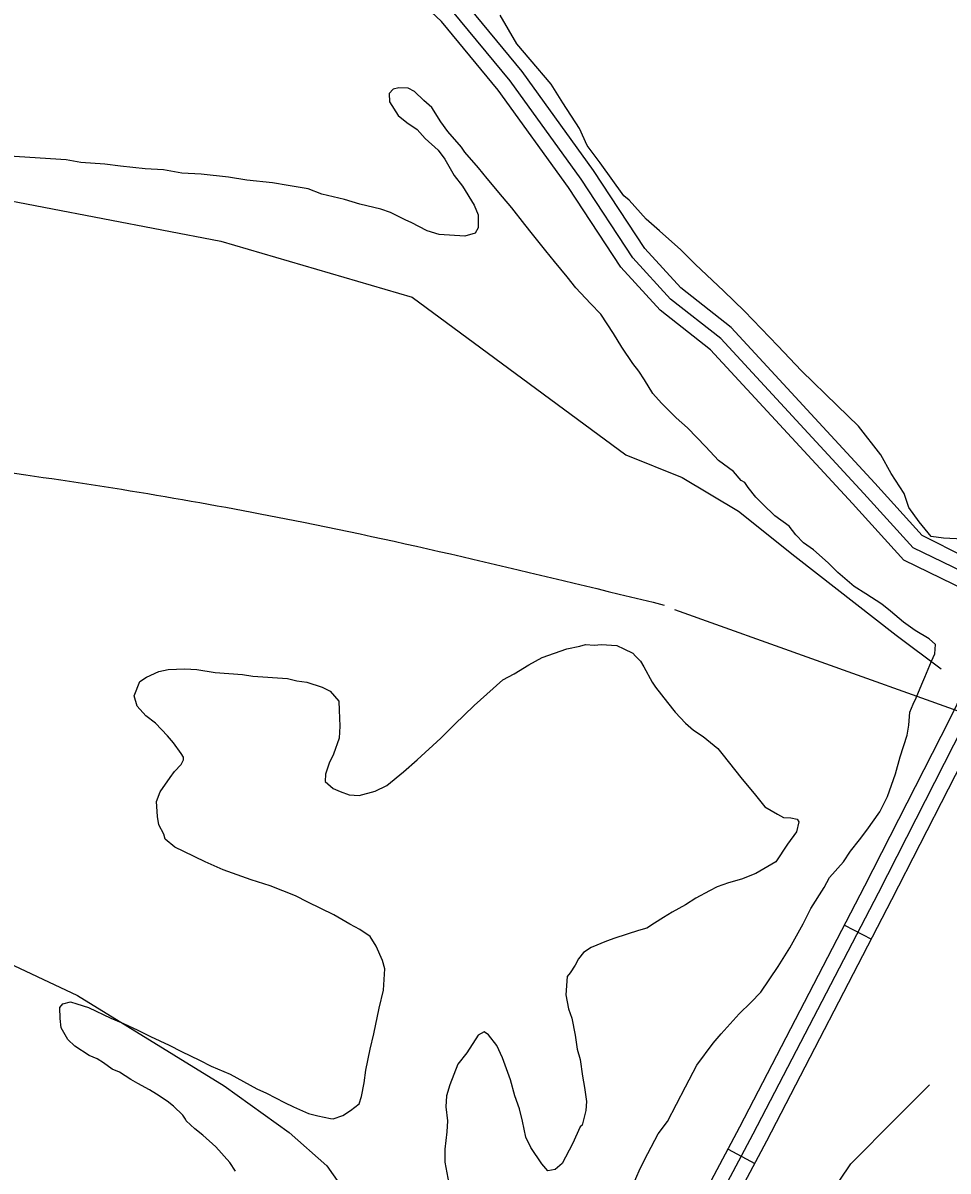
# Model space of a CAD drawing. Extents: x 3245246 to 3283090, y 806824 to 832173.
# Drawn here: x 3279290 to 3280205, y 818377 to 819514 of the extents above; entities that cross this region are included whole.
import ezdxf

# ---------------------------------------------------------------- set-up
doc = ezdxf.new("R2010")
doc.units = 0
for name, color, linetype in [('V-ROAD-CNTR', 7, 'Continuous'), ('V-SITE-VEGE', 7, 'Continuous'), ('V-TOPO-SHOR', 7, 'Continuous')]:
    doc.layers.add(name, color=color, linetype=linetype)

msp = doc.modelspace()

# ---------------------------------------------------------------- linework, layer by layer
at = {"layer": 'V-ROAD-CNTR'}
for p, q in [((3280102.7, 818620.7), (3280129.4, 818606.9)), ((3279987.6, 818399), (3280014.1, 818384.9))]:
    msp.add_line(p, q, dxfattribs=at)
for points in [[(3280268.3, 818947.3), (3280170.6, 818994.4), (3280121.8, 819048.2), (3279980.5, 819201.6), (3279930.7, 819240.6), (3279893.5, 819281.5), (3279842.2, 819359.5), (3279772.1, 819456.6), (3279715, 819525.8), (3279644.4, 819592.3), (3279588.7, 819663.3), (3279508.8, 819736.8), (3279421, 819802.4), (3279314.4, 819874.8), (3279229.3, 819939.4), (3279172.8, 820002.6), (3279123.1, 820079.6), (3279015.7, 820273.1), (3278941.4, 820414.8), (3278899.2, 820529.9), (3278874.9, 820609.2), (3278852.2, 820695.1)], [(3280266.1, 818963), (3280179.7, 819006.7), (3280132.9, 819058.3), (3279990.8, 819212.6), (3279941, 819251.6), (3279905.4, 819290.7), (3279854.5, 819368), (3279784, 819465.8), (3279726, 819536.1), (3279655.5, 819602.5), (3279599.8, 819673.6), (3279518.4, 819748.3), (3279429.7, 819814.7), (3279323.1, 819887), (3279239.6, 819950.5), (3279184.8, 820011.7), (3279135.9, 820087.3), (3279028.9, 820280.2), (3278955.1, 820420.9), (3278913.5, 820534.7), (3278889.3, 820613.4), (3278866.5, 820699.9)], [(3280260.5, 818934.1), (3280161.4, 818982.2), (3280110.7, 819038.1), (3279970.3, 819190.5), (3279920.5, 819229.5), (3279881.6, 819272.2), (3279829.8, 819351), (3279760.2, 819447.4), (3279704, 819515.6), (3279633.3, 819582.2), (3279577.7, 819653.1), (3279499.2, 819725.2), (3279412.3, 819790.2), (3279305.6, 819862.6), (3279219.1, 819928.4), (3279160.8, 819993.5), (3279110.2, 820071.9), (3279002.4, 820265.9), (3278927.6, 820408.7), (3278885, 820525.1), (3278860.5, 820605.1), (3278838, 820690.3)], [(3279860.1, 818127), (3280012.6, 818414.1), (3280136.3, 818652.9), (3280220.2, 818817.3), (3280286.3, 818952.8)], [(3279873.3, 818120), (3280025.9, 818407.2), (3280149.7, 818646.1), (3280233.6, 818810.6), (3280300.1, 818946.8)], [(3279846.9, 818134), (3279999.4, 818421.1), (3280123, 818659.8), (3280206.8, 818824), (3280260.5, 818934.1)], [(3279934.6, 818933.4), (3280215.1, 818832.8), (3280432.8, 818730.9), (3280713.4, 818584.6), (3280831.1, 818526.8)], [(3279093.2, 818669.2), (3279344.1, 818551.1), (3279489, 818461.6), (3279553.3, 818415.6), (3279590.8, 818382.5), (3279626.5, 818331.4), (3279686.7, 818227.8), (3279739.2, 818158.1), (3279776.3, 818098.2), (3279818.7, 818042.5)]]:
    msp.add_lwpolyline(points, dxfattribs=at)
msp.add_spline([(3277999.9, 819004.3), (3278238.4, 819077.3), (3278535.1, 819106.8), (3278928.6, 819103.3), (3279292.9, 819066.6), (3279567.6, 819019.7), (3279924.5, 818937.7)], degree=3, dxfattribs=at)
at = {"layer": 'V-SITE-VEGE'}
for p, q in [((3279656.4, 819448.4), (3279652.5, 819444.1)), ((3279652.5, 819444.1), (3279652.8, 819435.8)), ((3279662, 819449.9), (3279656.4, 819448.4)), ((3279671.1, 819449.3), (3279662, 819449.9)), ((3279677.3, 819446.1), (3279671.1, 819449.3)), ((3279686.7, 819437.3), (3279677.3, 819446.1)), ((3279652.8, 819435.8), (3279661.1, 819422.5)), ((3279694.5, 819430.3), (3279686.7, 819437.3)), ((3279661.1, 819422.5), (3279669.8, 819415.5)), ((3279703.6, 819416), (3279694.5, 819430.3)), ((3279669.8, 819415.5), (3279680.2, 819408.4)), ((3279710.3, 819406.5), (3279703.6, 819416)), ((3279680.2, 819408.4), (3279687.9, 819399.7)), ((3279687.9, 819399.7), (3279700.8, 819387.9)), ((3279723.9, 819390.9), (3279710.3, 819406.5)), ((3279700.8, 819387.9), (3279707.5, 819379.2)), ((3279727.2, 819386.1), (3279723.9, 819390.9)), ((3279332.9, 819378.5), (3279276.5, 819382.2)), ((3279347.4, 819375.7), (3279332.9, 819378.5)), ((3279371, 819374.1), (3279347.4, 819375.7)), ((3279707.5, 819379.2), (3279716.5, 819363.1)), ((3279740.8, 819370.6), (3279727.2, 819386.1)), ((3279386.4, 819372.2), (3279371, 819374.1)), ((3279410.9, 819369.7), (3279386.4, 819372.2)), ((3279429.1, 819368.5), (3279410.9, 819369.7)), ((3279447.2, 819365.4), (3279429.1, 819368.5)), ((3279466.3, 819364.2), (3279447.2, 819365.4)), ((3279493.5, 819361.4), (3279466.3, 819364.2)), ((3279749.2, 819360), (3279740.8, 819370.6)), ((3279511.6, 819358.4), (3279493.5, 819361.4)), ((3279537, 819355.8), (3279511.6, 819358.4)), ((3279552.3, 819353), (3279537, 819355.8)), ((3279572.2, 819349.8), (3279552.3, 819353)), ((3279716.5, 819363.1), (3279725, 819352.5)), ((3279764.4, 819341.7), (3279749.2, 819360)), ((3279585.6, 819344.4), (3279572.2, 819349.8)), ((3279608.1, 819339.2), (3279585.6, 819344.4)), ((3279725, 819352.5), (3279736.5, 819333.5)), ((3279773.8, 819331), (3279764.4, 819341.7)), ((3279623.3, 819334.6), (3279608.1, 819339.2)), ((3279644, 819329.5), (3279623.3, 819334.6)), ((3279736.5, 819333.5), (3279740.4, 819324.1)), ((3279786.4, 819314.6), (3279773.8, 819331)), ((3279653.8, 819326.2), (3279644, 819329.5)), ((3279668.8, 819318.8), (3279653.8, 819326.2)), ((3279674.2, 819316.6), (3279668.8, 819318.8)), ((3279740.4, 819324.1), (3279740.5, 819311.3)), ((3279690, 819308.2), (3279674.2, 819316.6)), ((3279701.7, 819304.7), (3279690, 819308.2)), ((3279740.5, 819311.3), (3279737.4, 819306)), ((3279794, 819305), (3279786.4, 819314.6)), ((3279727.2, 819303), (3279701.7, 819304.7)), ((3279737.4, 819306), (3279727.2, 819303)), ((3279807.5, 819288.5), (3279794, 819305)), ((3279815.9, 819277.9), (3279807.5, 819288.5)), ((3279828.6, 819262.5), (3279815.9, 819277.9)), ((3279837, 819251.9), (3279828.6, 819262.5)), ((3279851.5, 819236.3), (3279837, 819251.9)), ((3279861.8, 819225.6), (3279851.5, 819236.3)), ((3279874.2, 819206.5), (3279861.8, 819225.6)), ((3279882.5, 819193.1), (3279874.2, 819206.5)), ((3279893.3, 819176.9), (3279882.5, 819193.1)), ((3279899.2, 819169.2), (3279893.3, 819176.9)), ((3279905, 819160.6), (3279899.2, 819169.2)), ((3279913.2, 819147.2), (3279905, 819160.6)), ((3279921.7, 819137.5), (3279913.2, 819147.2)), ((3279936.3, 819122.9), (3279921.7, 819137.5)), ((3279947.5, 819113), (3279936.3, 819122.9)), ((3279965.5, 819094.4), (3279947.5, 819113)), ((3279978.3, 819080.8), (3279965.5, 819094.4)), ((3279993.1, 819069.8), (3279978.3, 819080.8)), ((3280000.7, 819061), (3279993.1, 819069.8)), ((3280004.2, 819059), (3280000.7, 819061)), ((3280007.6, 819054.2), (3280004.2, 819059)), ((3280015.1, 819044.6), (3280007.6, 819054.2)), ((3280022, 819037.7), (3280015.1, 819044.6)), ((3280034, 819025.9), (3280022, 819037.7)), ((3280048, 819015.9), (3280034, 819025.9)), ((3280054.7, 819007.2), (3280048, 819015.9)), ((3280062.4, 818999.4), (3280054.7, 819007.2)), ((3280072, 818992.4), (3280062.4, 818999.4)), ((3280086.7, 818979.5), (3280072, 818992.4)), ((3280096.1, 818969.8), (3280086.7, 818979.5)), ((3280112.5, 818955.9), (3280096.1, 818969.8)), ((3280123.9, 818948.7), (3280112.5, 818955.9)), ((3280139.7, 818938.5), (3280123.9, 818948.7)), ((3280148.4, 818931.6), (3280139.7, 818938.5)), ((3280161.3, 818920.7), (3280148.4, 818931.6)), ((3280172.7, 818912.6), (3280161.3, 818920.7)), ((3280186.7, 818904.4), (3280172.7, 818912.6)), ((3279840.9, 818897.1), (3279846.5, 818898.6)), ((3279846.5, 818898.6), (3279855.6, 818898)), ((3279855.6, 818898), (3279862, 818898.5)), ((3279862, 818898.5), (3279877.5, 818897.5)), ((3280192.7, 818898.5), (3280186.7, 818904.4)), ((3280192.1, 818889.4), (3280192.7, 818898.5)), ((3279803.6, 818885.9), (3279828, 818894.4)), ((3279828, 818894.4), (3279840.9, 818897.1)), ((3279877.5, 818897.5), (3279884.6, 818894.2)), ((3279884.6, 818894.2), (3279893.4, 818890)), ((3279893.4, 818890), (3279896, 818887.1)), ((3279896, 818887.1), (3279901.1, 818882.2)), ((3280188.9, 818882.3), (3280192.1, 818889.4)), ((3279776.1, 818869.5), (3279790.4, 818878.6)), ((3279790.4, 818878.6), (3279803.6, 818885.9)), ((3279901.1, 818882.2), (3279904.4, 818876.5)), ((3279904.4, 818876.5), (3279912.6, 818861.3)), ((3280182.4, 818866.3), (3280188.9, 818882.3)), ((3279405.6, 818862.1), (3279412.2, 818866.2)), ((3279412.2, 818866.2), (3279424.5, 818871.8)), ((3279424.5, 818871.8), (3279433.8, 818873.9)), ((3279433.8, 818873.9), (3279450.2, 818874.6)), ((3279450.2, 818874.6), (3279462.1, 818873.9)), ((3279462.1, 818873.9), (3279480.1, 818870.8)), ((3279480.1, 818870.8), (3279507.4, 818869)), ((3279507.4, 818869), (3279517.4, 818867.4)), ((3279517.4, 818867.4), (3279551.9, 818865.1)), ((3279551.9, 818865.1), (3279560.9, 818862.7)), ((3279749.1, 818849.3), (3279764.7, 818863.8)), ((3279764.7, 818863.8), (3279776.1, 818869.5)), ((3280179.2, 818859.2), (3280182.4, 818866.3)), ((3279400.1, 818847.8), (3279405.6, 818862.1)), ((3279560.9, 818862.7), (3279570.9, 818861.2)), ((3279570.9, 818861.2), (3279586.1, 818856.5)), ((3279586.1, 818856.5), (3279594, 818852.3)), ((3279912.6, 818861.3), (3279915.9, 818856.5)), ((3279915.9, 818856.5), (3279927.7, 818841.1)), ((3280173.7, 818845.8), (3280179.2, 818859.2)), ((3279403, 818837.6), (3279400.1, 818847.8)), ((3279594, 818852.3), (3279602.5, 818842.6)), ((3279602.5, 818842.6), (3279602.8, 818833.5)), ((3279736.5, 818838.3), (3279749.1, 818849.3)), ((3279927.7, 818841.1), (3279935.2, 818831.5)), ((3280170.6, 818839.7), (3280173.7, 818845.8)), ((3279411.5, 818827.9), (3279403, 818837.6)), ((3279602.8, 818833.5), (3279603.6, 818817.9)), ((3279717, 818819.5), (3279736.5, 818838.3)), ((3279935.2, 818831.5), (3279945.5, 818820.8)), ((3280166.5, 818818.9), (3280167.3, 818831.6)), ((3280167.3, 818831.6), (3280170.6, 818839.7)), ((3279421.1, 818820.8), (3279411.5, 818827.9)), ((3279433, 818808.2), (3279421.1, 818820.8)), ((3279703.3, 818805.8), (3279717, 818819.5)), ((3279945.5, 818820.8), (3279953.3, 818813.9)), ((3280164.9, 818809), (3280166.5, 818818.9)), ((3279439, 818801.4), (3279433, 818808.2)), ((3279603.6, 818817.9), (3279602.8, 818806)), ((3279953.3, 818813.9), (3279962.9, 818807.7)), ((3279962.9, 818807.7), (3279977.6, 818795.8)), ((3280158, 818787.5), (3280164.9, 818809)), ((3279446.5, 818790.8), (3279439, 818801.4)), ((3279602.8, 818806), (3279597.2, 818790)), ((3279680, 818784.5), (3279703.3, 818805.8)), ((3279977.6, 818795.8), (3279982.7, 818789.1)), ((3279449, 818787), (3279446.5, 818790.8)), ((3279446.7, 818779.9), (3279448.8, 818784.3)), ((3279448.8, 818784.3), (3279449, 818787)), ((3279597.2, 818790), (3279593, 818781.1)), ((3279666.4, 818772.6), (3279680, 818784.5)), ((3279982.7, 818789.1), (3280000.4, 818766.9)), ((3280153.2, 818770.5), (3280158, 818787.5)), ((3279435.8, 818766.9), (3279439.9, 818773)), ((3279439.9, 818773), (3279446.7, 818779.9)), ((3279593, 818781.1), (3279589.5, 818770.4)), ((3279425.7, 818752.9), (3279435.8, 818766.9)), ((3279589.5, 818770.4), (3279589, 818763.1)), ((3279589, 818763.1), (3279596.8, 818756.2)), ((3279650, 818759.1), (3279666.4, 818772.6)), ((3280000.4, 818766.9), (3280014.8, 818749.5)), ((3280145.3, 818748.1), (3280153.2, 818770.5)), ((3279422.3, 818743.1), (3279425.7, 818752.9)), ((3279596.8, 818756.2), (3279603.9, 818753)), ((3279603.9, 818753), (3279612.8, 818749.7)), ((3279622.8, 818749), (3279638.6, 818753.4)), ((3279638.6, 818753.4), (3279650, 818759.1)), ((3279423.2, 818728.4), (3279422.3, 818743.1)), ((3279612.8, 818749.7), (3279622.8, 818749)), ((3280014.8, 818749.5), (3280024, 818737.9)), ((3280137.9, 818733.1), (3280145.3, 818748.1)), ((3279424.5, 818720.1), (3279423.2, 818728.4)), ((3280024, 818737.9), (3280036.4, 818730.7)), ((3280036.4, 818730.7), (3280042.5, 818727.5)), ((3280042.5, 818727.5), (3280049.8, 818727.1)), ((3280124.8, 818714.8), (3280137.9, 818733.1)), ((3279429.3, 818710.7), (3279424.5, 818720.1)), ((3280049.8, 818727.1), (3280056.1, 818725.7)), ((3280057.8, 818722.9), (3280055.3, 818713)), ((3280056.1, 818725.7), (3280057.8, 818722.9)), ((3279430.8, 818706), (3279429.3, 818710.7)), ((3279440.4, 818698.1), (3279430.8, 818706)), ((3280055.3, 818713), (3280046.3, 818700.8)), ((3280108.8, 818693.9), (3280117.8, 818705.2)), ((3280117.8, 818705.2), (3280124.8, 818714.8)), ((3279449.2, 818693.8), (3279440.4, 818698.1)), ((3279470.4, 818683.3), (3279449.2, 818693.8)), ((3280046.3, 818700.8), (3280035, 818683.3)), ((3280101.7, 818683.4), (3280108.8, 818693.9)), ((3279488.2, 818675.7), (3279470.4, 818683.3)), ((3280035, 818683.3), (3280015.1, 818671.8)), ((3280087.9, 818667.9), (3280101.7, 818683.4)), ((3279515.9, 818665.6), (3279488.2, 818675.7)), ((3280015.1, 818671.8), (3280001, 818666.4)), ((3279534.7, 818659.8), (3279515.9, 818665.6)), ((3279559.6, 818649.9), (3279534.7, 818659.8)), ((3279988, 818662.6), (3279976.8, 818658.8)), ((3280001, 818666.4), (3279988, 818662.6)), ((3280082.7, 818658.2), (3280087.9, 818667.9)), ((3279572, 818643.6), (3279559.6, 818649.9)), ((3279969.2, 818654.8), (3279955.9, 818647.4)), ((3279976.8, 818658.8), (3279969.2, 818654.8)), ((3280069.4, 818637.1), (3280082.7, 818658.2)), ((3279597.6, 818631), (3279572, 818643.6)), ((3279945.4, 818640.8), (3279932.2, 818633.5)), ((3279955.9, 818647.4), (3279945.4, 818640.8)), ((3280062, 818622.1), (3280069.4, 818637.1)), ((3279613.4, 818621.7), (3279597.6, 818631)), ((3279923.6, 818628.5), (3279915, 818622.7)), ((3279932.2, 818633.5), (3279923.6, 818628.5)), ((3279623.2, 818616.5), (3279613.4, 818621.7)), ((3279633.6, 818609.4), (3279623.2, 818616.5)), ((3279899, 818615.6), (3279875.7, 818608)), ((3279907.4, 818617.7), (3279899, 818615.6)), ((3279915, 818622.7), (3279907.4, 818617.7)), ((3280048.6, 818598.3), (3280062, 818622.1)), ((3279639.4, 818599.9), (3279633.6, 818609.4)), ((3279867.2, 818604.9), (3279852.2, 818598.6)), ((3279875.7, 818608), (3279867.2, 818604.9)), ((3279645.8, 818585.8), (3279639.4, 818599.9)), ((3279844.6, 818593.6), (3279839.6, 818587.5)), ((3279852.2, 818598.6), (3279844.6, 818593.6)), ((3280037.3, 818579.9), (3280048.6, 818598.3)), ((3279648, 818577.4), (3279645.8, 818585.8)), ((3279836.4, 818581.3), (3279831.3, 818573.5)), ((3279839.6, 818587.5), (3279836.4, 818581.3)), ((3280020.1, 818554.5), (3280037.3, 818579.9)), ((3279646.6, 818556.5), (3279648, 818577.4)), ((3279828.4, 818570), (3279827.2, 818551.8)), ((3279831.3, 818573.5), (3279828.4, 818570)), ((3279642.6, 818538.5), (3279646.6, 818556.5)), ((3279827.2, 818551.8), (3279829.9, 818537.9)), ((3280010.3, 818544.2), (3280020.1, 818554.5)), ((3279326.6, 818539.3), (3279329.6, 818542.8)), ((3279326.8, 818528.4), (3279326.6, 818539.3)), ((3279329.6, 818542.8), (3279337, 818545)), ((3279337, 818545), (3279343.3, 818542.8)), ((3279343.3, 818542.8), (3279354.9, 818539.3)), ((3279354.9, 818539.3), (3279377.1, 818528.7)), ((3279637.3, 818513.2), (3279642.6, 818538.5)), ((3279829.9, 818537.9), (3279832.9, 818528.6)), ((3279998.6, 818533.1), (3280010.3, 818544.2)), ((3279328, 818519.1), (3279326.8, 818528.4)), ((3279377.1, 818528.7), (3279389.5, 818523.3)), ((3279389.5, 818523.3), (3279403.7, 818516.9)), ((3279832.9, 818528.6), (3279836.4, 818511.9)), ((3279980.8, 818513.3), (3279998.6, 818533.1)), ((3279334.6, 818507.7), (3279328, 818519.1)), ((3279403.7, 818516.9), (3279416.1, 818510.6)), ((3279633.6, 818498), (3279637.3, 818513.2)), ((3279740.5, 818511.9), (3279729.2, 818494.4)), ((3279746.2, 818515.2), (3279740.5, 818511.9)), ((3279750.5, 818512.1), (3279746.2, 818515.2)), ((3279759, 818501.5), (3279750.5, 818512.1)), ((3279836.4, 818511.9), (3279838.2, 818498.1)), ((3279972.9, 818503.8), (3279980.8, 818513.3)), ((3279341.4, 818500.9), (3279334.6, 818507.7)), ((3279355.4, 818491.7), (3279341.4, 818500.9)), ((3279416.1, 818510.6), (3279434.7, 818502)), ((3279434.7, 818502), (3279447, 818495.7)), ((3279764.5, 818489.3), (3279759, 818501.5)), ((3279956.8, 818482), (3279972.9, 818503.8)), ((3279363.4, 818488.5), (3279355.4, 818491.7)), ((3279447, 818495.7), (3279464.7, 818487.2)), ((3279629.4, 818477.2), (3279633.6, 818498)), ((3279729.2, 818494.4), (3279720.3, 818483.1)), ((3279772.3, 818467.7), (3279764.5, 818489.3)), ((3279838.2, 818498.1), (3279841.2, 818487.8)), ((3279369.6, 818484.4), (3279363.4, 818488.5)), ((3279378.3, 818478.3), (3279369.6, 818484.4)), ((3279385.4, 818475.1), (3279378.3, 818478.3)), ((3279464.7, 818487.2), (3279476.2, 818481)), ((3279476.2, 818481), (3279494.9, 818473.3)), ((3279720.3, 818483.1), (3279712.5, 818462.6)), ((3279841.2, 818487.8), (3279843.7, 818471.2)), ((3279945.4, 818460.8), (3279956.8, 818482)), ((3279396.8, 818468), (3279385.4, 818475.1)), ((3279403.8, 818463.9), (3279396.8, 818468)), ((3279494.9, 818473.3), (3279521.3, 818458.8)), ((3279627.7, 818464.5), (3279629.4, 818477.2)), ((3279776.7, 818451.9), (3279772.3, 818467.7)), ((3279843.7, 818471.2), (3279845.7, 818460.1)), ((3279415.3, 818457.6), (3279403.8, 818463.9)), ((3279422.3, 818453.5), (3279415.3, 818457.6)), ((3279521.3, 818458.8), (3279531.1, 818454.5)), ((3279625, 818451), (3279627.7, 818464.5)), ((3279712.5, 818462.6), (3279709.1, 818451.8)), ((3279845.7, 818460.1), (3279847.6, 818446.3)), ((3279927.6, 818426.4), (3279945.4, 818460.8)), ((3279432.8, 818446.4), (3279422.3, 818453.5)), ((3279438.9, 818441.4), (3279432.8, 818446.4)), ((3279531.1, 818454.5), (3279548.7, 818445.1)), ((3279548.7, 818445.1), (3279557.6, 818440.9)), ((3279614, 818437.1), (3279622.7, 818443.9)), ((3279622.7, 818443.9), (3279625, 818451)), ((3279709.1, 818451.8), (3279708.3, 818440.9)), ((3279781.3, 818438.8), (3279776.7, 818451.9)), ((3279847.6, 818446.3), (3279847, 818437.2)), ((3279448.3, 818432.6), (3279438.9, 818441.4)), ((3279450.8, 818428.8), (3279448.3, 818432.6)), ((3279557.6, 818440.9), (3279572.7, 818434.4)), ((3279572.7, 818434.4), (3279581.7, 818432)), ((3279581.7, 818432), (3279594.3, 818429.3)), ((3279597, 818429.1), (3279606.4, 818432.2)), ((3279606.4, 818432.2), (3279614, 818437.1)), ((3279708.3, 818440.9), (3279710.2, 818427.1)), ((3279784.1, 818426.8), (3279781.3, 818438.8)), ((3279847, 818437.2), (3279843.3, 818422.8)), ((3279451.6, 818426.9), (3279450.8, 818428.8)), ((3279460.2, 818419), (3279451.6, 818426.9)), ((3279594.3, 818429.3), (3279597, 818429.1)), ((3279710.2, 818427.1), (3279709.4, 818416.2)), ((3279787.7, 818411), (3279784.1, 818426.8)), ((3279841.3, 818421.1), (3279833.8, 818404.3)), ((3279843.3, 818422.8), (3279841.3, 818421.1)), ((3279918.5, 818414.2), (3279927.6, 818426.4)), ((3279468.1, 818413), (3279460.2, 818419)), ((3279481, 818401.2), (3279468.1, 818413)), ((3279709.4, 818416.2), (3279707.4, 818399)), ((3279792.5, 818400.6), (3279787.7, 818411)), ((3279908.1, 818394.8), (3279918.5, 818414.2)), ((3279494.6, 818385.7), (3279481, 818401.2)), ((3279707.4, 818399), (3279707.5, 818386.2)), ((3279803.3, 818384.4), (3279792.5, 818400.6)), ((3279833.8, 818404.3), (3279823.4, 818384.9)), ((3279900.7, 818379.7), (3279908.1, 818394.8)), ((3279500.4, 818377.1), (3279494.6, 818385.7)), ((3279707.5, 818386.2), (3279711.5, 818364.9)), ((3279809.2, 818377.6), (3279803.3, 818384.4)), ((3279816.6, 818378.9), (3279809.2, 818377.6)), ((3279823.4, 818384.9), (3279816.6, 818378.9)), ((3279892.1, 818360.2), (3279900.7, 818379.7))]:
    msp.add_line(p, q, dxfattribs=at)
msp.add_lwpolyline([(3280220, 819002.9), (3280200.8, 819003.8), (3280188.5, 819005.7), (3280176.8, 819020), (3280166.5, 819034.2), (3280161.7, 819048.2), (3280148.9, 819068), (3280138.8, 819086.4), (3280116.8, 819114.9), (3280095.7, 819135.1), (3280060.3, 819169.7), (3280036.7, 819194.2), (3280004, 819228.7), (3279983, 819248.9), (3279955.4, 819275), (3279940.9, 819289.4), (3279919.8, 819308.2), (3279906.6, 819319.8), (3279889.7, 819338.5), (3279884.4, 819342.9), (3279861.2, 819375.5), (3279848.3, 819392.6), (3279840.8, 819409.5), (3279824.2, 819435), (3279812.7, 819453.4), (3279791.8, 819477.7), (3279778.8, 819493.4), (3279762.3, 819521.7)], dxfattribs=at)
at = {"layer": 'V-TOPO-SHOR'}
for points in [[(3278138.5, 819944.6), (3278249.7, 819777.5), (3278272, 819666.2), (3278305.4, 819599.3), (3278383.3, 819476.8), (3278472.3, 819387.7), (3278550.2, 819331.9), (3278706.1, 819287.3), (3278862.1, 819309.5), (3279140.5, 819354), (3279251.9, 819342.8), (3279485.7, 819298.1), (3279675, 819242.4), (3279886.6, 819086.3), (3279942.2, 819064), (3279997.9, 819030.6), (3280053.6, 818986), (3280153.8, 818908), (3280198.3, 818874.6)], [(3279919.5, 818095.2), (3280075.5, 818284.4), (3280086.7, 818351.2), (3280109, 818384.6), (3280153.6, 818429.2), (3280187, 818462.6)]]:
    msp.add_lwpolyline(points, dxfattribs=at)

doc.saveas('drawing.dxf')
